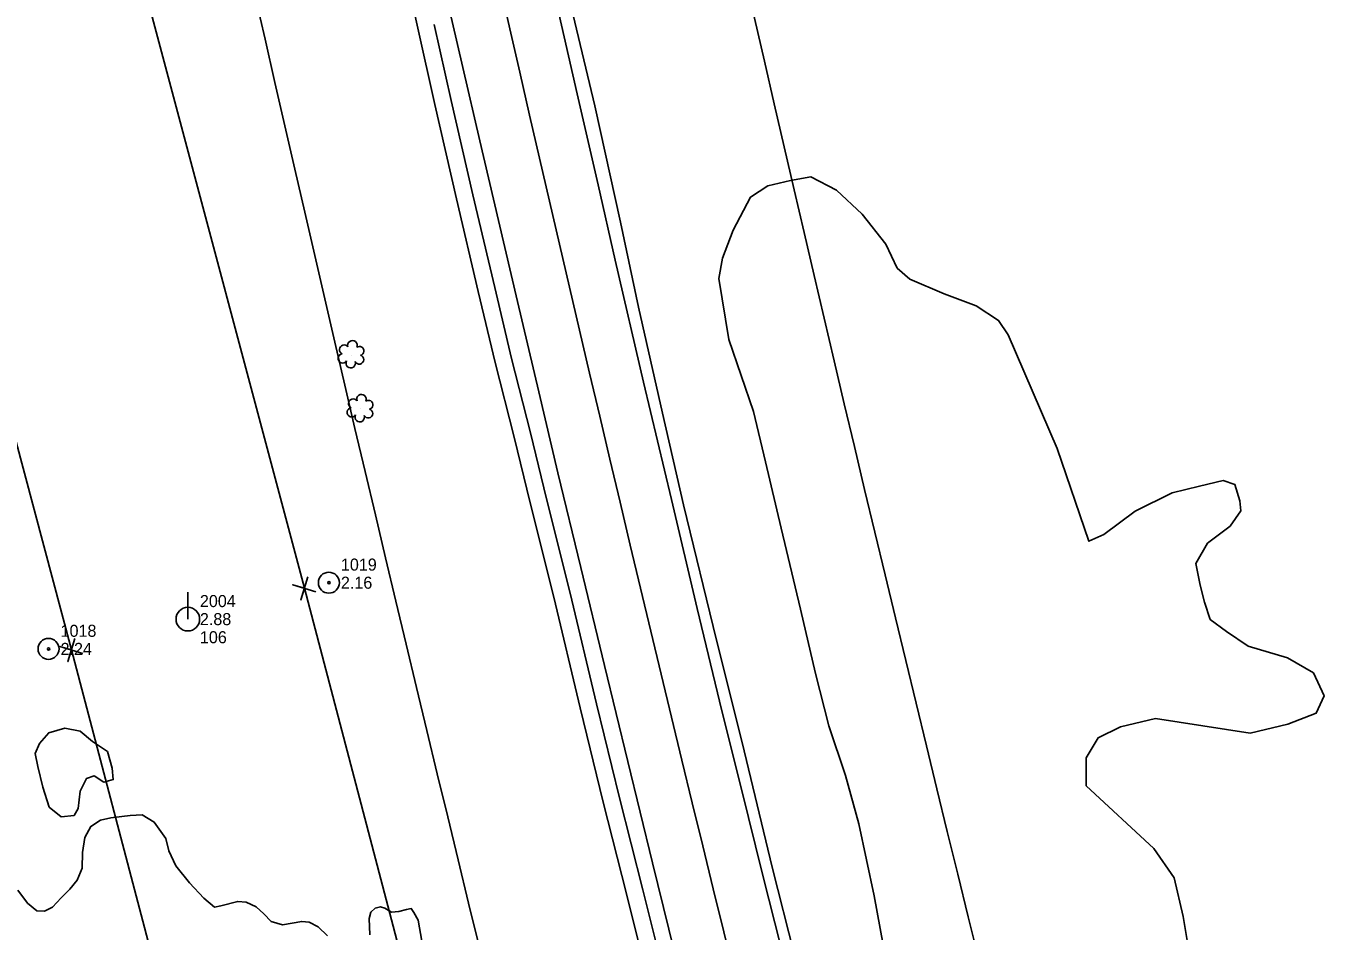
# Model space of a CAD drawing. Extents: x 3040896 to 3051146, y 687568 to 732976.
# Drawn here: x 3043223.8 to 3043493.1, y 725603.5 to 725791.2 of the extents above; entities that cross this region are included whole.
import ezdxf

# ---------------------------------------------------------------- set-up
doc = ezdxf.new("R2010")
doc.units = 0
for name, color, linetype in [('Exist Horizontal Alignment', 7, 'Continuous'), ('Exist Hydro Stream or Body of Water', 7, 'Continuous'), ('Exist Other Culture Anchor (Guy Wire) CELL', 7, 'Continuous'), ('Exist Other Culture Anchor (Guy Wire) Cogo Elevation', 7, 'Continuous'), ('Exist Other Culture Anchor (Guy Wire) Cogo Number', 7, 'Continuous'), ('Exist Property Corner CELL', 7, 'Continuous'), ('Exist Right of Way Easement Line', 7, 'Continuous'), ('Exist Right of Way Line', 7, 'Continuous'), ('Exist Roads EOP', 7, 'Continuous'), ('Exist Roads EOT', 7, 'Continuous'), ('Exist Utilities Power Pole CELL', 7, 'Continuous'), ('Exist Utilities Power Pole Cogo Comment', 7, 'Continuous'), ('Exist Utilities Power Pole Cogo Elevation', 7, 'Continuous'), ('Exist Utilities Power Pole Cogo Number', 7, 'Continuous'), ('Exist Utilities Telephone UG FO', 7, 'Continuous'), ('Exist Vegetation Hedge Row', 7, 'Continuous'), ('Exist Vegetation Shrub CELL', 7, 'Continuous')]:
    doc.layers.add(name, color=color, linetype=linetype)

# ---------------------------------------------------------------- blocks, each defined once
blk = doc.blocks.new('EXIST UTILITIES POWER POLE')
at = {"layer": 'Exist Utilities Power Pole CELL'}
for q in [(0, 0.1125), (0, 0)]:
    blk.add_line((0, 0), q, dxfattribs=at)
blk.add_circle((0, 0), 0.049, dxfattribs=at)
blk = doc.blocks.new('EXIST OTHER CULTURE ANCHOR (GUY WIRE)')
at = {"layer": 'Exist Other Culture Anchor (Guy Wire) CELL'}
for radius in [0.0436, 0.0048]:
    blk.add_circle((0, 0), radius, dxfattribs=at)

msp = doc.modelspace()

# ---------------------------------------------------------------- linework, layer by layer
at = {"layer": 'Exist Horizontal Alignment'}
msp.add_arc((3054497.37, 728339.6), 11460.27, 191.935278, 194.867259, dxfattribs=at)
at = {"layer": 'Exist Hydro Stream or Body of Water'}
for points in [[(3043286.33, 725602.46), (3043284.42, 725604.33), (3043282.55, 725605.3), (3043280.99, 725605.43), (3043277.03, 725604.75), (3043274.68, 725605.4), (3043273.1, 725606.99), (3043271.52, 725608.45), (3043269.49, 725609.45), (3043267.7, 725609.6), (3043264.18, 725608.7), (3043262.86, 725608.4), (3043260.69, 725610.24), (3043257.71, 725613.47), (3043254.87, 725617), (3043253.39, 725620.09), (3043252.8, 725622.61), (3043250.38, 725626.05), (3043247.89, 725627.52), (3043245.37, 725627.39), (3043241.4, 725626.9), (3043239.25, 725626.45), (3043237.25, 725625.14), (3043235.97, 725622.87), (3043235.48, 725619.75), (3043235.4, 725616.48), (3043234.41, 725613.98), (3043232.88, 725612.11), (3043231.06, 725610.37), (3043229.27, 725608.39), (3043227.59, 725607.55), (3043226.04, 725607.61), (3043224.11, 725609.22), (3043222.07, 725611.92)], [(3043286.33, 725602.46), (3043284.42, 725604.33), (3043282.55, 725605.3), (3043280.99, 725605.43), (3043277.03, 725604.75), (3043274.68, 725605.4), (3043273.1, 725606.99), (3043271.52, 725608.45), (3043269.49, 725609.45), (3043267.7, 725609.6), (3043264.18, 725608.7), (3043262.86, 725608.4), (3043260.69, 725610.24), (3043257.71, 725613.47), (3043254.87, 725617), (3043253.39, 725620.09), (3043252.8, 725622.61), (3043250.38, 725626.05), (3043247.89, 725627.52), (3043245.37, 725627.39), (3043241.4, 725626.9), (3043239.25, 725626.45), (3043237.25, 725625.14), (3043235.97, 725622.87), (3043235.48, 725619.75), (3043235.4, 725616.48), (3043234.41, 725613.98), (3043232.88, 725612.11), (3043231.06, 725610.37), (3043229.27, 725608.39), (3043227.59, 725607.55), (3043226.04, 725607.61), (3043224.11, 725609.22), (3043222.07, 725611.92)], [(3043306.93, 725595.4), (3043305.13, 725605.72), (3043304.25, 725607.31), (3043303.7, 725608.1), (3043302.74, 725607.93), (3043301.11, 725607.48), (3043299.64, 725607.34), (3043298.2, 725608.2), (3043297.33, 725608.44), (3043296.22, 725608.18), (3043295.31, 725607.4), (3043295, 725606.02), (3043295.11, 725602.65)], [(3043306.93, 725595.4), (3043305.13, 725605.72), (3043304.25, 725607.31), (3043303.7, 725608.1), (3043302.74, 725607.93), (3043301.11, 725607.48), (3043299.64, 725607.34), (3043298.2, 725608.2), (3043297.33, 725608.44), (3043296.22, 725608.18), (3043295.31, 725607.4), (3043295, 725606.02), (3043295.11, 725602.65)]]:
    msp.add_lwpolyline(points, dxfattribs=at)
at = {"layer": 'Exist Property Corner CELL'}
for p, q in [((3043281.53, 725674.54), (3043281.53, 725674.54)), ((3043233.19, 725661.74), (3043233.19, 725661.74))]:
    msp.add_line(p, q, dxfattribs=at)
for points in [[(3043283.92, 725673.82), (3043279.13, 725675.26), (3043281.53, 725674.54), (3043280.81, 725672.14), (3043282.25, 725676.93)], [(3043235.59, 725661.02), (3043230.8, 725662.46), (3043233.19, 725661.74), (3043232.47, 725659.34), (3043233.91, 725664.13)]]:
    msp.add_lwpolyline(points, dxfattribs=at)
at = {"layer": 'Exist Right of Way Easement Line'}
for p, q in [((3043281.53, 725674.54), (3043204.43, 725964.3)), ((3043233.19, 725661.74), (3043156.11, 725951.42)), ((3043357.84, 725384.91), (3043281.53, 725674.54)), ((3043309.52, 725372.04), (3043233.19, 725661.74))]:
    msp.add_line(p, q, dxfattribs=at)
at = {"layer": 'Exist Right of Way Line'}
for radius in [11410.27, 11510.27]:
    msp.add_arc((3054497.37, 728339.6), radius, 191.935278, 194.867259, dxfattribs=at)
at = {"layer": 'Exist Roads EOP'}
for points in [[(3043418.27, 725462.44), (3043412.33, 725486.05), (3043407.14, 725506.68), (3043401.51, 725528.29), (3043394.96, 725553.07), (3043389.31, 725575.77), (3043383.27, 725598.44), (3043378.62, 725616.67), (3043372.35, 725642.56), (3043367.05, 725663.81), (3043360.24, 725691.88), (3043355.82, 725710.85), (3043350.88, 725732.86), (3043347.1, 725750.48), (3043341.78, 725774.59), (3043336.16, 725798.35), (3043331.69, 725817.05), (3043312.31, 725902.2), (3043306, 725932.37), (3043304.58, 725943.31)], [(3043418.27, 725462.44), (3043412.33, 725486.05), (3043407.14, 725506.68), (3043401.51, 725528.29), (3043394.96, 725553.07), (3043389.31, 725575.77), (3043383.27, 725598.44), (3043378.62, 725616.67), (3043372.35, 725642.56), (3043367.05, 725663.81), (3043360.24, 725691.88), (3043355.82, 725710.85), (3043350.88, 725732.86), (3043347.1, 725750.48), (3043341.78, 725774.59), (3043336.16, 725798.35), (3043331.69, 725817.05), (3043312.31, 725902.2), (3043306, 725932.37), (3043304.58, 725943.31)], [(3043390.41, 725458.47), (3043384.99, 725479.86), (3043380.38, 725497.1), (3043376.59, 725511.51), (3043372.91, 725526.36), (3043368.25, 725544.91), (3043363.91, 725562.51), (3043360.06, 725578.8), (3043357.07, 725590.68), (3043351.77, 725612), (3043346.92, 725631.05), (3043342.18, 725650.59), (3043336.68, 725673.55), (3043331.78, 725693.12), (3043328.45, 725706.76), (3043324.55, 725722.23), (3043321.03, 725736.93), (3043316.49, 725756.11), (3043312.03, 725775.69), (3043308.46, 725791.47)], [(3043390.41, 725458.47), (3043384.99, 725479.86), (3043380.38, 725497.1), (3043376.59, 725511.51), (3043372.91, 725526.36), (3043368.25, 725544.91), (3043363.91, 725562.51), (3043360.06, 725578.8), (3043357.07, 725590.68), (3043351.77, 725612), (3043346.92, 725631.05), (3043342.18, 725650.59), (3043336.68, 725673.55), (3043331.78, 725693.12), (3043328.45, 725706.76), (3043324.55, 725722.23), (3043321.03, 725736.93), (3043316.49, 725756.11), (3043312.03, 725775.69), (3043308.46, 725791.47)]]:
    msp.add_lwpolyline(points, dxfattribs=at)
at = {"layer": 'Exist Roads EOT'}
for points in [[(3043415.82, 725462.08), (3043411.13, 725480.18), (3043404.45, 725506.35), (3043399.34, 725526.18), (3043394.71, 725544.11), (3043388.97, 725566.33), (3043386.04, 725577.6), (3043381.65, 725595.31), (3043376.68, 725614.94), (3043372.16, 725633.17), (3043368.15, 725649.14), (3043363.04, 725670.33), (3043357.72, 725692.93), (3043351.94, 725717.32), (3043346.04, 725742.56), (3043342.47, 725758.21), (3043338.16, 725777.09), (3043332.19, 725803.22)], [(3043415.82, 725462.08), (3043411.13, 725480.18), (3043404.45, 725506.35), (3043399.34, 725526.18), (3043394.71, 725544.11), (3043388.97, 725566.33), (3043386.04, 725577.6), (3043381.65, 725595.31), (3043376.68, 725614.94), (3043372.16, 725633.17), (3043368.15, 725649.14), (3043363.04, 725670.33), (3043357.72, 725692.93), (3043351.94, 725717.32), (3043346.04, 725742.56), (3043342.47, 725758.21), (3043338.16, 725777.09), (3043332.19, 725803.22)], [(3043393.65, 725460.3), (3043388.12, 725481.89), (3043383.48, 725499.87), (3043378.19, 725520.23), (3043373.42, 725538.69), (3043368.79, 725557.17), (3043363.33, 725578.9), (3043359.47, 725594.6), (3043353.75, 725617.63), (3043348.64, 725638.58), (3043343.81, 725658.5), (3043338.93, 725678.82), (3043334.16, 725698.51), (3043330.16, 725715.27), (3043325.76, 725734), (3043321.84, 725750.82), (3043317.94, 725767.34), (3043314.41, 725782.57), (3043310.01, 725801.71)], [(3043393.65, 725460.3), (3043388.12, 725481.89), (3043383.48, 725499.87), (3043378.19, 725520.23), (3043373.42, 725538.69), (3043368.79, 725557.17), (3043363.33, 725578.9), (3043359.47, 725594.6), (3043353.75, 725617.63), (3043348.64, 725638.58), (3043343.81, 725658.5), (3043338.93, 725678.82), (3043334.16, 725698.51), (3043330.16, 725715.27), (3043325.76, 725734), (3043321.84, 725750.82), (3043317.94, 725767.34), (3043314.41, 725782.57), (3043310.01, 725801.71)]]:
    msp.add_lwpolyline(points, dxfattribs=at)
at = {"layer": 'Exist Utilities Telephone UG FO'}
msp.add_lwpolyline([(3043387.02, 725457.61), (3043381.6, 725478.97), (3043377, 725496.2), (3043373.2, 725510.64), (3043369.51, 725525.51), (3043364.86, 725544.07), (3043360.51, 725561.69), (3043356.66, 725577.97), (3043353.68, 725589.83), (3043348.37, 725611.15), (3043343.52, 725630.21), (3043338.78, 725649.77), (3043333.28, 725672.72), (3043328.39, 725692.28), (3043325.05, 725705.91), (3043321.15, 725721.4), (3043317.62, 725736.12), (3043313.08, 725755.32), (3043308.62, 725774.91), (3043305.05, 725790.71), (3043301.12, 725808.4)], dxfattribs=at)
at = {"layer": 'Exist Vegetation Hedge Row'}
for points in [[(3043369.63, 725726.16), (3043367.56, 725738.77), (3043368.28, 725743.04), (3043370.53, 725748.82), (3043374.14, 725755.68), (3043377.71, 725757.99), (3043382.44, 725759.11), (3043386.63, 725759.84), (3043391.95, 725757.09), (3043397.27, 725752.11), (3043402.16, 725745.94), (3043404.54, 725740.95), (3043407.18, 725738.65), (3043414.3, 725735.62), (3043420.93, 725733.14), (3043425.59, 725730.1), (3043427.57, 725727.1), (3043437.72, 725703.56), (3043444.29, 725684.31), (3043447.42, 725685.68), (3043453.9, 725690.53), (3043461.62, 725694.36), (3043467.26, 725695.71), (3043472.19, 725696.88), (3043474.64, 725696.03), (3043475.67, 725692.67), (3043475.84, 725690.63), (3043473.62, 725687.4), (3043468.97, 725683.89), (3043466.53, 725679.68), (3043467.39, 725675.19), (3043468.31, 725671.69), (3043469.49, 725668.09), (3043472.89, 725665.56), (3043477.36, 725662.53), (3043485.51, 725660.08), (3043490.92, 725656.97), (3043493.12, 725652.21), (3043491.49, 725648.67), (3043485.61, 725646.35), (3043477.76, 725644.5), (3043458.14, 725647.52), (3043450.91, 725645.82), (3043446.24, 725643.53), (3043443.78, 725639.4), (3043443.77, 725633.59), (3043457.81, 725620.54), (3043461.99, 725614.48), (3043463.88, 725606.47), (3043464.88, 725600.67)], [(3043369.63, 725726.16), (3043367.56, 725738.77), (3043368.28, 725743.04), (3043370.53, 725748.82), (3043374.14, 725755.68), (3043377.71, 725757.99), (3043382.44, 725759.11), (3043386.63, 725759.84), (3043391.95, 725757.09), (3043397.27, 725752.11), (3043402.16, 725745.94), (3043404.54, 725740.95), (3043407.18, 725738.65), (3043414.3, 725735.62), (3043420.93, 725733.14), (3043425.59, 725730.1), (3043427.57, 725727.1), (3043437.72, 725703.56), (3043444.29, 725684.31), (3043447.42, 725685.68), (3043453.9, 725690.53), (3043461.62, 725694.36), (3043467.26, 725695.71), (3043472.19, 725696.88), (3043474.64, 725696.03), (3043475.67, 725692.67), (3043475.84, 725690.63), (3043473.62, 725687.4), (3043468.97, 725683.89), (3043466.53, 725679.68), (3043467.39, 725675.19), (3043468.31, 725671.69), (3043469.49, 725668.09), (3043472.89, 725665.56), (3043477.36, 725662.53), (3043485.51, 725660.08), (3043490.92, 725656.97), (3043493.12, 725652.21), (3043491.49, 725648.67), (3043485.61, 725646.35), (3043477.76, 725644.5), (3043458.14, 725647.52), (3043450.91, 725645.82), (3043446.24, 725643.53), (3043443.78, 725639.4), (3043443.77, 725633.59), (3043457.81, 725620.54), (3043461.99, 725614.48), (3043463.88, 725606.47), (3043464.88, 725600.67)], [(3043404.73, 725583.67), (3043399.76, 725610.77), (3043396.61, 725625.68), (3043393.83, 725635.74), (3043390.35, 725646), (3043387.62, 725656.84), (3043384.47, 725670.21), (3043380.49, 725687.04), (3043377.2, 725700.77), (3043374.71, 725711.22), (3043369.63, 725726.16)], [(3043404.73, 725583.67), (3043399.76, 725610.77), (3043396.61, 725625.68), (3043393.83, 725635.74), (3043390.35, 725646), (3043387.62, 725656.84), (3043384.47, 725670.21), (3043380.49, 725687.04), (3043377.2, 725700.77), (3043374.71, 725711.22), (3043369.63, 725726.16)], [(3043240.71, 725640.67), (3043241.64, 725637.24), (3043241.89, 725634.88), (3043239.9, 725634.34), (3043237.91, 725635.61), (3043236.33, 725635.12), (3043234.99, 725632.46), (3043234.62, 725628.9), (3043233.76, 725627.42), (3043231.08, 725627.12), (3043228.57, 725629.17), (3043227.24, 725633.3), (3043226.23, 725637.56), (3043225.66, 725640.3), (3043226.6, 725642.36), (3043228.48, 725644.53), (3043231.81, 725645.56), (3043235.03, 725644.9), (3043237.59, 725642.75), (3043240.71, 725640.67)], [(3043240.71, 725640.67), (3043241.64, 725637.24), (3043241.89, 725634.88), (3043239.9, 725634.34), (3043237.91, 725635.61), (3043236.33, 725635.12), (3043234.99, 725632.46), (3043234.62, 725628.9), (3043233.76, 725627.42), (3043231.08, 725627.12), (3043228.57, 725629.17), (3043227.24, 725633.3), (3043226.23, 725637.56), (3043225.66, 725640.3), (3043226.6, 725642.36), (3043228.48, 725644.53), (3043231.81, 725645.56), (3043235.03, 725644.9), (3043237.59, 725642.75), (3043240.71, 725640.67)]]:
    msp.add_lwpolyline(points, dxfattribs=at)
at = {"layer": 'Exist Vegetation Shrub CELL'}
for p, q in [((3043291.28, 725722.9), (3043291.28, 725722.9)), ((3043291.28, 725722.9), (3043291.28, 725722.9)), ((3043293.16, 725711.73), (3043293.16, 725711.73)), ((3043293.16, 725711.73), (3043293.16, 725711.73))]:
    msp.add_line(p, q, dxfattribs=at)
for centre, radius, start, end in [((3043289.79, 725724.03), 0.968, 35.8908, 245.4216), ((3043289.79, 725724.03), 0.968, 35.8908, 245.4216), ((3043291.51, 725724.94), 0.99, 334.8391, 200.4717), ((3043291.51, 725724.94), 0.99, 334.8391, 200.4717), ((3043292.95, 725723.77), 0.929, 284.4567, 126.0861), ((3043292.95, 725723.77), 0.929, 284.4567, 126.0861), ((3043289.48, 725722.2), 0.955, 95.1099, 327.9534), ((3043289.48, 725722.2), 0.955, 95.1099, 327.9534), ((3043291.15, 725721.22), 0.984, 151.2797, 21.387), ((3043291.15, 725721.22), 0.984, 151.2797, 21.387), ((3043292.91, 725721.97), 0.937, 204.9913, 73.4601), ((3043292.91, 725721.97), 0.937, 204.9913, 73.4601), ((3043291.67, 725712.85), 0.968, 35.8908, 245.4216), ((3043291.67, 725712.85), 0.968, 35.8908, 245.4216), ((3043293.39, 725713.77), 0.99, 334.8391, 200.4717), ((3043293.39, 725713.77), 0.99, 334.8391, 200.4717), ((3043294.83, 725712.59), 0.929, 284.4567, 126.0861), ((3043294.83, 725712.59), 0.929, 284.4567, 126.0861), ((3043291.36, 725711.02), 0.955, 95.1099, 327.9534), ((3043291.36, 725711.02), 0.955, 95.1099, 327.9534), ((3043293.03, 725710.04), 0.984, 151.2797, 21.387), ((3043293.03, 725710.04), 0.984, 151.2797, 21.387), ((3043294.79, 725710.8), 0.937, 204.9913, 73.4601), ((3043294.79, 725710.8), 0.937, 204.9913, 73.4601)]:
    msp.add_arc(centre, radius, start, end, dxfattribs=at)

# ---------------------------------------------------------------- block references
at = {"layer": 'Exist Other Culture Anchor (Guy Wire) CELL', "xscale": 50, "yscale": 50}
for p in [(3043286.62, 725675.7), (3043228.45, 725661.97)]:
    msp.add_blockref('EXIST OTHER CULTURE ANCHOR (GUY WIRE)', p, dxfattribs=at)
at = {"layer": 'Exist Utilities Power Pole CELL', "xscale": 50, "yscale": 50}
msp.add_blockref('EXIST UTILITIES POWER POLE', (3043257.36, 725668.14), dxfattribs=at)

# ---------------------------------------------------------------- texts
at = {"layer": 'Exist Other Culture Anchor (Guy Wire) Cogo Elevation'}
for s, p in [('2.16', (3043289.12, 725674.45)), ('2.24', (3043230.95, 725660.72))]:
    msp.add_text(s, height=2.5, dxfattribs=at).set_placement(p)
at = {"layer": 'Exist Other Culture Anchor (Guy Wire) Cogo Number'}
for s, p in [('1019', (3043289.12, 725678.2)), ('1018', (3043230.95, 725664.47))]:
    msp.add_text(s, height=2.5, dxfattribs=at).set_placement(p)
at = {"layer": 'Exist Utilities Power Pole Cogo Comment'}
msp.add_text('106', height=2.5, dxfattribs=at).set_placement((3043259.86, 725663.14))
at = {"layer": 'Exist Utilities Power Pole Cogo Elevation'}
msp.add_text('2.88', height=2.5, dxfattribs=at).set_placement((3043259.86, 725666.89))
at = {"layer": 'Exist Utilities Power Pole Cogo Number'}
msp.add_text('2004', height=2.5, dxfattribs=at).set_placement((3043259.86, 725670.64))

doc.saveas('drawing.dxf')
